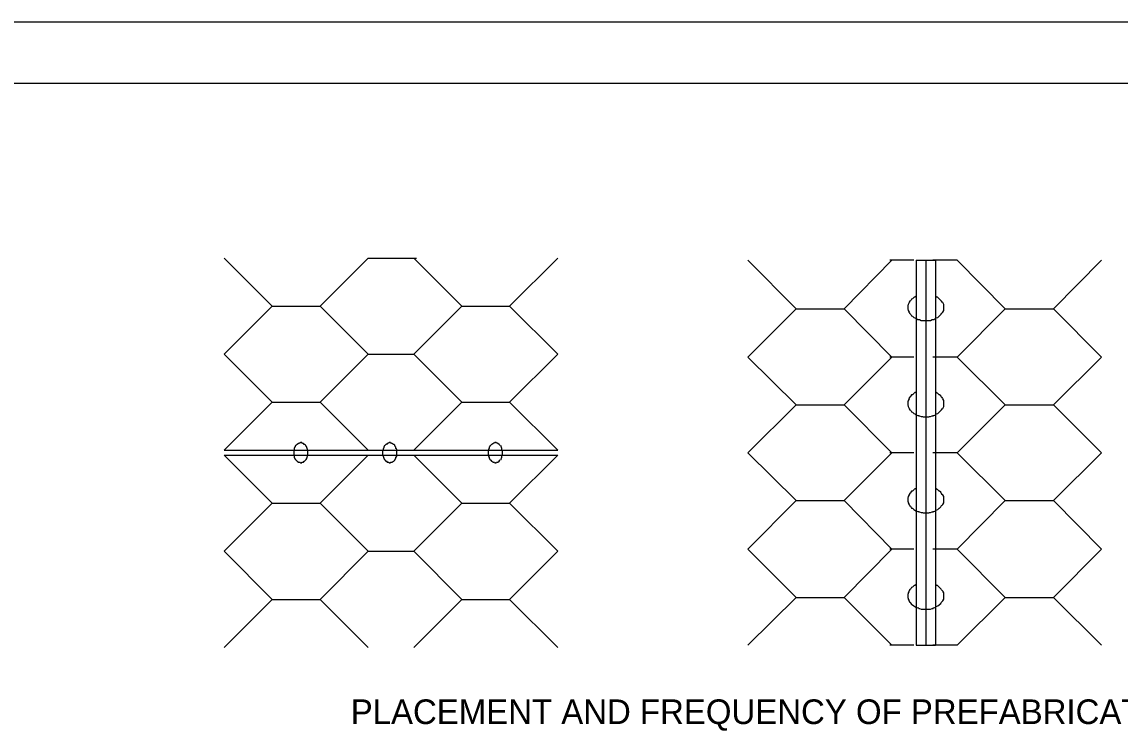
# Model space of a CAD drawing. Extents: x 3 to 3592, y -602 to 1171.
# Drawn here: x 1760.4 to 2027.8, y 998.2 to 1170.8 of the extents above; entities that cross this region are included whole.
import ezdxf

# ---------------------------------------------------------------- set-up
doc = ezdxf.new("R2010")
doc.units = 0
for name, color, linetype in [('1', 7, 'Continuous'), ('3', 7, 'Continuous'), ('P', 7, 'Continuous'), ('PLT-BNDY', 7, 'Continuous')]:
    doc.layers.add(name, color=color, linetype=linetype)

msp = doc.modelspace()

# ---------------------------------------------------------------- linework, layer by layer
at = {"layer": '1'}
msp.add_lwpolyline([(2509.51, 591.83), (2509.51, 1155.83), (1723.51, 1155.83), (1723.51, 591.83), (2509.51, 591.83), (2509.51, 618.19), (2309.51, 618.19), (2309.51, 682.87), (2509.51, 682.87), (2509.51, 711.83), (2309.51, 711.83), (2309.51, 591.83), (2388.31, 591.83), (2388.31, 618.19), (2388.31, 591.83), (2465.31, 591.83), (2465.31, 618.19), (2465.31, 605.88), (2509.51, 605.88)], dxfattribs=at)
at = {"layer": 'P'}
for points in [[(1809.64, 1113.32), (1821.33, 1101.63)], [(1833.01, 1101.63), (1844.69, 1113.32)], [(1844.69, 1113.32), (1856.48, 1113.32)], [(1855.87, 1113.32), (1867.55, 1101.63)], [(1879.14, 1101.63), (1890.92, 1113.32)], [(1937.15, 1112.81), (1948.94, 1101.02)], [(1960.62, 1101.02), (1972.3, 1112.81)], [(1977.59, 1112.81), (1971.8, 1112.81)], [(1978.2, 1112.81), (1978.2, 1019.13)], [(1978.2, 1112.81), (1982.87, 1112.81)], [(1980.53, 1112.81), (1980.53, 1019.13)], [(1988.15, 1112.81), (1982.26, 1112.81)], [(1982.87, 1112.81), (1982.87, 1019.13)], [(1988.15, 1112.81), (1999.84, 1101.02)], [(2011.62, 1101.02), (2023.31, 1112.81)], [(1976.47, 1102.55), (1976.27, 1102.04), (1976.27, 1101.94), (1976.16, 1101.83), (1976.16, 1100.92), (1976.27, 1100.72), (1976.27, 1100.62), (1976.47, 1100.21)], [(1978.2, 1104.07), (1978.09, 1103.97), (1977.99, 1103.97), (1977.89, 1103.87), (1977.79, 1103.87), (1977.69, 1103.87), (1977.59, 1103.76), (1977.28, 1103.46), (1977.08, 1103.36), (1976.88, 1103.05), (1976.77, 1102.95), (1976.57, 1102.85), (1976.57, 1102.65), (1976.37, 1102.55)], [(1984.7, 1102.55), (1984.5, 1102.65), (1984.39, 1102.85), (1984.29, 1102.95), (1984.19, 1103.05), (1983.89, 1103.36), (1983.78, 1103.46), (1983.48, 1103.76), (1983.38, 1103.87), (1983.28, 1103.87), (1983.17, 1103.87), (1983.07, 1103.97), (1982.97, 1103.97), (1982.87, 1104.07)], [(1984.7, 1100.21), (1984.9, 1100.62), (1984.9, 1100.72), (1984.9, 1100.92), (1984.9, 1101.83), (1984.9, 1101.94), (1984.9, 1102.04), (1984.7, 1102.55)], [(1821.33, 1101.63), (1809.64, 1089.95)], [(1821.33, 1101.63), (1833.01, 1101.63)], [(1844.69, 1089.95), (1833.01, 1101.63)], [(1867.55, 1101.63), (1855.87, 1089.95)], [(1867.55, 1101.63), (1879.14, 1101.63)], [(1890.92, 1089.95), (1879.14, 1101.63)], [(1948.94, 1101.02), (1937.15, 1089.24)], [(1948.94, 1101.02), (1960.62, 1101.02)], [(1972.3, 1089.24), (1960.62, 1101.02)], [(1976.37, 1100.21), (1976.57, 1100.01), (1976.57, 1099.9), (1976.77, 1099.7), (1976.88, 1099.6), (1977.08, 1099.29), (1977.28, 1099.19), (1977.59, 1098.89), (1977.89, 1098.79), (1978.09, 1098.68), (1978.6, 1098.38), (1978.81, 1098.38)], [(1982.26, 1098.38), (1982.46, 1098.38), (1982.97, 1098.68), (1983.07, 1098.79), (1983.48, 1098.89), (1983.78, 1099.19), (1983.89, 1099.29), (1984.19, 1099.6), (1984.29, 1099.7), (1984.39, 1099.9), (1984.5, 1100.01), (1984.7, 1100.21)], [(1999.84, 1101.02), (1988.15, 1089.24)], [(1999.84, 1101.02), (2011.62, 1101.02)], [(2023.31, 1089.24), (2011.62, 1101.02)], [(1978.81, 1098.38), (1979.01, 1098.38), (1979.42, 1098.18), (1979.72, 1098.18), (1979.92, 1098.18), (1981.24, 1098.18), (1981.45, 1098.18), (1981.65, 1098.18), (1982.06, 1098.38), (1982.36, 1098.38)], [(1809.64, 1089.95), (1821.33, 1078.26)], [(1833.01, 1078.26), (1844.69, 1089.95)], [(1844.69, 1089.95), (1855.87, 1089.95)], [(1855.87, 1089.95), (1867.55, 1078.26)], [(1879.14, 1078.26), (1890.92, 1089.95)], [(1937.15, 1089.24), (1948.94, 1077.65)], [(1960.62, 1077.65), (1972.3, 1089.24)], [(1977.59, 1089.24), (1971.8, 1089.24)], [(1988.15, 1089.24), (1982.26, 1089.24)], [(1988.15, 1089.24), (1999.84, 1077.65)], [(2011.62, 1077.65), (2023.31, 1089.24)], [(1978.2, 1080.7), (1978.09, 1080.6), (1977.99, 1080.6), (1977.89, 1080.6), (1977.79, 1080.5), (1977.69, 1080.5), (1977.59, 1080.4), (1977.28, 1080.09), (1977.08, 1080.09), (1976.88, 1079.79), (1976.77, 1079.58), (1976.57, 1079.48), (1976.57, 1079.38), (1976.37, 1079.18)], [(1984.7, 1079.18), (1984.5, 1079.38), (1984.39, 1079.48), (1984.29, 1079.58), (1984.19, 1079.79), (1983.89, 1080.09), (1983.78, 1080.09), (1983.48, 1080.4), (1983.38, 1080.5), (1983.28, 1080.5), (1983.17, 1080.6), (1983.07, 1080.6), (1982.97, 1080.6), (1982.87, 1080.7)], [(1821.33, 1078.26), (1809.64, 1066.58)], [(1821.33, 1078.26), (1833.01, 1078.26)], [(1833.01, 1078.26), (1844.69, 1066.58)], [(1867.55, 1078.26), (1855.87, 1066.58)], [(1867.55, 1078.26), (1879.14, 1078.26)], [(1879.14, 1078.26), (1890.92, 1066.58)], [(1976.47, 1079.08), (1976.27, 1078.67), (1976.27, 1078.57), (1976.16, 1078.36), (1976.16, 1077.55), (1976.27, 1077.35), (1976.27, 1077.25), (1976.47, 1076.74)], [(1984.7, 1076.74), (1984.9, 1077.25), (1984.9, 1077.35), (1984.9, 1077.55), (1984.9, 1078.36), (1984.9, 1078.57), (1984.9, 1078.67), (1984.7, 1079.08)], [(1948.94, 1077.65), (1937.15, 1065.97)], [(1948.94, 1077.65), (1960.62, 1077.65)], [(1960.62, 1077.65), (1972.3, 1065.97)], [(1976.37, 1076.74), (1976.57, 1076.64), (1976.57, 1076.43), (1976.77, 1076.33), (1976.88, 1076.23), (1977.08, 1075.93), (1977.28, 1075.82), (1977.59, 1075.52), (1977.89, 1075.42), (1978.09, 1075.22), (1978.6, 1075.01), (1978.81, 1075.01)], [(1982.26, 1075.01), (1982.46, 1075.01), (1982.97, 1075.22), (1983.07, 1075.42), (1983.48, 1075.52), (1983.78, 1075.82), (1983.89, 1075.93), (1984.19, 1076.23), (1984.29, 1076.33), (1984.39, 1076.43), (1984.5, 1076.64), (1984.7, 1076.74)], [(1999.84, 1077.65), (1988.15, 1065.97)], [(1999.84, 1077.65), (2011.62, 1077.65)], [(2011.62, 1077.65), (2023.31, 1065.97)], [(1978.81, 1074.91), (1979.01, 1074.91), (1979.42, 1074.81), (1979.72, 1074.81), (1979.92, 1074.71), (1980.53, 1074.71)], [(1980.53, 1074.71), (1981.24, 1074.71), (1981.45, 1074.81), (1981.65, 1074.81), (1982.06, 1074.91), (1982.36, 1074.91)], [(1827.02, 1067.6), (1826.91, 1067.6), (1826.91, 1067.49), (1826.91, 1067.39), (1826.81, 1067.29), (1826.81, 1067.19), (1826.71, 1067.09), (1826.71, 1066.99), (1826.71, 1066.88)], [(1827.73, 1068.2), (1827.42, 1068), (1827.42, 1068), (1827.22, 1067.8), (1827.12, 1067.6)], [(1829.05, 1068.1), (1828.95, 1068.2), (1828.84, 1068.2), (1828.74, 1068.31), (1828.54, 1068.31), (1828.54, 1068.41), (1828.23, 1068.41), (1828.13, 1068.31), (1827.93, 1068.31), (1827.83, 1068.2), (1827.73, 1068.2), (1827.73, 1068.1)], [(1829.56, 1067.6), (1829.45, 1067.8), (1829.25, 1068), (1829.15, 1068), (1828.95, 1068.2)], [(1829.96, 1066.88), (1829.86, 1066.99), (1829.86, 1067.09), (1829.76, 1067.19), (1829.76, 1067.29), (1829.76, 1067.39), (1829.66, 1067.49), (1829.66, 1067.6), (1829.56, 1067.6)], [(1848.76, 1067.6), (1848.66, 1067.6), (1848.66, 1067.49), (1848.55, 1067.39), (1848.55, 1067.29), (1848.55, 1067.19), (1848.45, 1067.09), (1848.45, 1066.99), (1848.35, 1066.88)], [(1849.37, 1068.2), (1849.16, 1068), (1849.06, 1068), (1848.86, 1067.8), (1848.76, 1067.6)], [(1850.69, 1068.1), (1850.59, 1068.2), (1850.48, 1068.2), (1850.38, 1068.31), (1850.18, 1068.31), (1850.18, 1068.41), (1849.88, 1068.41), (1849.77, 1068.31), (1849.57, 1068.31), (1849.47, 1068.2), (1849.37, 1068.2), (1849.37, 1068.1)], [(1851.2, 1067.6), (1851.2, 1067.8), (1850.99, 1068), (1850.89, 1068), (1850.69, 1068.2)], [(1851.6, 1066.88), (1851.5, 1066.99), (1851.5, 1067.09), (1851.5, 1067.19), (1851.5, 1067.29), (1851.4, 1067.39), (1851.3, 1067.49), (1851.3, 1067.6), (1851.2, 1067.6)], [(1874.46, 1067.6), (1874.36, 1067.6), (1874.36, 1067.49), (1874.26, 1067.39), (1874.16, 1067.29), (1874.16, 1067.19), (1874.16, 1067.09), (1874.16, 1066.99), (1874.06, 1066.88)], [(1875.07, 1068.2), (1874.87, 1068), (1874.77, 1068), (1874.56, 1067.8), (1874.46, 1067.6)], [(1876.39, 1068.1), (1876.29, 1068.2), (1876.29, 1068.2), (1876.19, 1068.31), (1875.99, 1068.31), (1875.88, 1068.41), (1875.58, 1068.41), (1875.48, 1068.31), (1875.28, 1068.31), (1875.28, 1068.2), (1875.17, 1068.2), (1875.07, 1068.1)], [(1876.9, 1067.6), (1876.8, 1067.8), (1876.6, 1068), (1876.6, 1068), (1876.29, 1068.2)], [(1877.31, 1066.88), (1877.31, 1066.99), (1877.31, 1067.09), (1877.21, 1067.19), (1877.21, 1067.29), (1877.1, 1067.39), (1877.1, 1067.49), (1877.1, 1067.6), (1877, 1067.6)], [(1809.64, 1066.58), (1890.92, 1066.58)], [(1809.64, 1065.36), (1821.33, 1053.68)], [(1809.64, 1065.36), (1890.92, 1065.36)], [(1826.71, 1066.88), (1826.71, 1066.78), (1826.71, 1066.58), (1826.61, 1066.48), (1826.61, 1065.97)], [(1826.61, 1065.97), (1826.61, 1065.46), (1826.71, 1065.36), (1826.71, 1065.16), (1826.71, 1064.95)], [(1826.71, 1064.95), (1826.71, 1064.95), (1826.71, 1064.75), (1826.81, 1064.75), (1826.81, 1064.65), (1826.91, 1064.45), (1826.91, 1064.45), (1826.91, 1064.34), (1827.02, 1064.24)], [(1829.56, 1064.24), (1829.66, 1064.34), (1829.66, 1064.45), (1829.76, 1064.45), (1829.76, 1064.65), (1829.76, 1064.75), (1829.86, 1064.75), (1829.86, 1064.95), (1829.96, 1064.95)], [(1829.86, 1064.95), (1829.96, 1065.16), (1829.96, 1065.36), (1830.06, 1065.46), (1830.06, 1066.48), (1829.96, 1066.58), (1829.96, 1066.78), (1829.86, 1066.88)], [(1833.01, 1053.68), (1844.69, 1065.36)], [(1844.69, 1065.36), (1856.48, 1065.36)], [(1848.35, 1066.88), (1848.35, 1066.78), (1848.35, 1066.58), (1848.25, 1066.48), (1848.25, 1065.97)], [(1848.25, 1065.97), (1848.25, 1065.46), (1848.35, 1065.36), (1848.35, 1065.16), (1848.35, 1064.95)], [(1848.35, 1064.95), (1848.45, 1064.95), (1848.45, 1064.75), (1848.55, 1064.75), (1848.55, 1064.65), (1848.55, 1064.45), (1848.66, 1064.45), (1848.66, 1064.34), (1848.76, 1064.24)], [(1851.2, 1064.24), (1851.3, 1064.34), (1851.3, 1064.45), (1851.4, 1064.45), (1851.5, 1064.65), (1851.5, 1064.75), (1851.5, 1064.75), (1851.5, 1064.95), (1851.6, 1064.95)], [(1851.6, 1064.95), (1851.7, 1065.16), (1851.7, 1065.36), (1851.7, 1065.46), (1851.7, 1066.48), (1851.7, 1066.58), (1851.7, 1066.78), (1851.6, 1066.88)], [(1855.87, 1065.36), (1867.55, 1053.68)], [(1874.16, 1066.88), (1874.06, 1066.78), (1874.06, 1066.58), (1873.95, 1066.48), (1873.95, 1065.97)], [(1873.95, 1065.97), (1873.95, 1065.46), (1874.06, 1065.36), (1874.06, 1065.16), (1874.16, 1064.95)], [(1874.06, 1064.95), (1874.16, 1064.95), (1874.16, 1064.75), (1874.16, 1064.75), (1874.16, 1064.65), (1874.26, 1064.45), (1874.36, 1064.45), (1874.36, 1064.34), (1874.46, 1064.24)], [(1877, 1064.24), (1877.1, 1064.34), (1877.1, 1064.45), (1877.1, 1064.45), (1877.21, 1064.65), (1877.21, 1064.75), (1877.31, 1064.75), (1877.31, 1064.95), (1877.31, 1064.95)], [(1877.31, 1064.95), (1877.31, 1065.16), (1877.31, 1065.36), (1877.41, 1065.46), (1877.41, 1066.48), (1877.31, 1066.58), (1877.31, 1066.78), (1877.31, 1066.88)], [(1879.14, 1053.68), (1890.92, 1065.36)], [(1937.15, 1065.97), (1948.94, 1054.29)], [(1960.62, 1054.29), (1972.3, 1065.97)], [(1977.59, 1065.97), (1971.8, 1065.97)], [(1988.15, 1065.97), (1982.26, 1065.97)], [(1988.15, 1065.97), (1999.84, 1054.29)], [(2011.62, 1054.29), (2023.31, 1065.97)], [(1827.12, 1064.24), (1827.22, 1064.14), (1827.42, 1063.94), (1827.42, 1063.94), (1827.73, 1063.63)], [(1827.73, 1063.73), (1827.73, 1063.63), (1827.83, 1063.63), (1827.93, 1063.63), (1828.13, 1063.63), (1828.23, 1063.53), (1828.54, 1063.53), (1828.54, 1063.63), (1828.74, 1063.63), (1828.84, 1063.63), (1828.95, 1063.63), (1829.05, 1063.73)], [(1828.95, 1063.63), (1829.15, 1063.94), (1829.25, 1063.94), (1829.45, 1064.14), (1829.56, 1064.24)], [(1848.76, 1064.24), (1848.86, 1064.14), (1849.06, 1063.94), (1849.16, 1063.94), (1849.37, 1063.63)], [(1849.37, 1063.73), (1849.37, 1063.63), (1849.47, 1063.63), (1849.57, 1063.63), (1849.77, 1063.63), (1849.88, 1063.53), (1850.18, 1063.53), (1850.18, 1063.63), (1850.38, 1063.63), (1850.48, 1063.63), (1850.59, 1063.63), (1850.69, 1063.73)], [(1850.69, 1063.63), (1850.89, 1063.94), (1850.99, 1063.94), (1851.2, 1064.14), (1851.2, 1064.24)], [(1874.46, 1064.24), (1874.56, 1064.14), (1874.77, 1063.94), (1874.87, 1063.94), (1875.07, 1063.63)], [(1875.07, 1063.73), (1875.17, 1063.63), (1875.28, 1063.63), (1875.28, 1063.63), (1875.48, 1063.63), (1875.58, 1063.53), (1875.88, 1063.53), (1875.99, 1063.63), (1876.19, 1063.63), (1876.29, 1063.63), (1876.29, 1063.63), (1876.39, 1063.73)], [(1876.29, 1063.63), (1876.6, 1063.94), (1876.6, 1063.94), (1876.8, 1064.14), (1876.9, 1064.24)], [(1978.2, 1057.23), (1978.09, 1057.13), (1977.99, 1057.13), (1977.89, 1057.13), (1977.79, 1057.03), (1977.69, 1057.03), (1977.59, 1056.93), (1977.28, 1056.62), (1977.08, 1056.62), (1976.88, 1056.32), (1976.77, 1056.11), (1976.57, 1056.01), (1976.57, 1055.81), (1976.37, 1055.71)], [(1984.7, 1055.71), (1984.5, 1055.81), (1984.39, 1056.01), (1984.29, 1056.11), (1984.19, 1056.32), (1983.89, 1056.62), (1983.78, 1056.62), (1983.48, 1056.93), (1983.38, 1057.03), (1983.28, 1057.03), (1983.17, 1057.13), (1983.07, 1057.13), (1982.97, 1057.13), (1982.87, 1057.23)], [(1821.33, 1053.68), (1809.64, 1041.99)], [(1821.33, 1053.68), (1833.01, 1053.68)], [(1844.69, 1041.99), (1833.01, 1053.68)], [(1867.55, 1053.68), (1855.87, 1041.99)], [(1867.55, 1053.68), (1879.14, 1053.68)], [(1890.92, 1041.99), (1879.14, 1053.68)], [(1948.94, 1054.29), (1937.15, 1042.5)], [(1948.94, 1054.29), (1960.62, 1054.29)], [(1972.3, 1042.5), (1960.62, 1054.29)], [(1976.47, 1055.71), (1976.27, 1055.3), (1976.27, 1055.1), (1976.16, 1055), (1976.16, 1054.08), (1976.27, 1053.98), (1976.27, 1053.78), (1976.47, 1053.37)], [(1984.7, 1053.37), (1984.9, 1053.78), (1984.9, 1053.98), (1984.9, 1054.08), (1984.9, 1055), (1984.9, 1055.1), (1984.9, 1055.3), (1984.7, 1055.71)], [(1999.84, 1054.29), (1988.15, 1042.5)], [(1999.84, 1054.29), (2011.62, 1054.29)], [(2023.31, 1042.5), (2011.62, 1054.29)], [(1976.37, 1053.37), (1976.57, 1053.17), (1976.57, 1053.07), (1976.77, 1052.96), (1976.88, 1052.76), (1977.08, 1052.46), (1977.28, 1052.46), (1977.59, 1052.15), (1977.89, 1051.95), (1978.09, 1051.85), (1978.6, 1051.64), (1978.81, 1051.64)], [(1978.81, 1051.54), (1979.01, 1051.54), (1979.42, 1051.44), (1979.72, 1051.44), (1979.92, 1051.34), (1981.24, 1051.34), (1981.45, 1051.44), (1981.65, 1051.44), (1982.06, 1051.54), (1982.36, 1051.54)], [(1982.26, 1051.64), (1982.46, 1051.64), (1982.97, 1051.85), (1983.07, 1051.95), (1983.48, 1052.15), (1983.78, 1052.46), (1983.89, 1052.46), (1984.19, 1052.76), (1984.29, 1052.96), (1984.39, 1053.07), (1984.5, 1053.17), (1984.7, 1053.37)], [(1809.64, 1041.99), (1821.33, 1030.21)], [(1833.01, 1030.21), (1844.69, 1041.99)], [(1844.69, 1041.99), (1855.87, 1041.99)], [(1855.87, 1041.99), (1867.55, 1030.21)], [(1879.14, 1030.21), (1890.92, 1041.99)], [(1937.15, 1042.5), (1948.94, 1030.71)], [(1960.62, 1030.71), (1972.3, 1042.5)], [(1977.59, 1042.5), (1971.8, 1042.5)], [(1988.15, 1042.5), (1982.26, 1042.5)], [(1988.15, 1042.5), (1999.84, 1030.71)], [(2011.62, 1030.71), (2023.31, 1042.5)], [(1978.2, 1033.86), (1978.09, 1033.76), (1977.99, 1033.76), (1977.89, 1033.66), (1977.79, 1033.66), (1977.69, 1033.66), (1977.59, 1033.56), (1977.28, 1033.25), (1977.08, 1033.15), (1976.88, 1032.85), (1976.77, 1032.75), (1976.57, 1032.54), (1976.57, 1032.44), (1976.37, 1032.34)], [(1984.7, 1032.34), (1984.5, 1032.44), (1984.39, 1032.54), (1984.29, 1032.75), (1984.19, 1032.85), (1983.89, 1033.15), (1983.78, 1033.25), (1983.48, 1033.56), (1983.38, 1033.66), (1983.28, 1033.66), (1983.17, 1033.66), (1983.07, 1033.76), (1982.97, 1033.76), (1982.87, 1033.86)], [(1821.33, 1030.21), (1809.64, 1018.52)], [(1821.33, 1030.21), (1833.01, 1030.21)], [(1833.01, 1030.21), (1844.69, 1018.52)], [(1867.55, 1030.21), (1855.87, 1018.52)], [(1867.55, 1030.21), (1879.14, 1030.21)], [(1879.14, 1030.21), (1890.92, 1018.52)], [(1948.94, 1030.71), (1937.15, 1019.13)], [(1948.94, 1030.71), (1960.62, 1030.71)], [(1960.62, 1030.71), (1972.3, 1019.13)], [(1976.47, 1032.24), (1976.27, 1031.83), (1976.27, 1031.63), (1976.16, 1031.53), (1976.16, 1030.61), (1976.27, 1030.51), (1976.27, 1030.31), (1976.47, 1029.9)], [(1976.37, 1029.9), (1976.57, 1029.7), (1976.57, 1029.6), (1976.77, 1029.5), (1976.88, 1029.29), (1977.08, 1028.99), (1977.28, 1028.89), (1977.59, 1028.68), (1977.89, 1028.48), (1978.09, 1028.38), (1978.6, 1028.17), (1978.81, 1028.17)], [(1982.26, 1028.17), (1982.46, 1028.17), (1982.97, 1028.38), (1983.07, 1028.48), (1983.48, 1028.68), (1983.78, 1028.89), (1983.89, 1028.99), (1984.19, 1029.29), (1984.29, 1029.5), (1984.39, 1029.6), (1984.5, 1029.7), (1984.7, 1029.9)], [(1984.7, 1029.9), (1984.9, 1030.31), (1984.9, 1030.51), (1984.9, 1030.61), (1984.9, 1031.53), (1984.9, 1031.63), (1984.9, 1031.83), (1984.7, 1032.24)], [(1999.84, 1030.71), (1988.15, 1019.13)], [(1999.84, 1030.71), (2011.62, 1030.71)], [(2011.62, 1030.71), (2023.31, 1019.13)], [(1978.81, 1028.07), (1979.01, 1028.07), (1979.42, 1027.87), (1979.72, 1027.87), (1979.92, 1027.87), (1981.24, 1027.87), (1981.45, 1027.87), (1981.65, 1027.87), (1982.06, 1028.07), (1982.36, 1028.07)], [(1977.59, 1019.13), (1971.8, 1019.13)], [(1978.2, 1019.13), (1982.87, 1019.13)], [(1988.15, 1019.13), (1982.26, 1019.13)]]:
    msp.add_lwpolyline(points, dxfattribs=at)
at = {"layer": 'PLT-BNDY'}
msp.add_lwpolyline([(1684.51, 1170.83), (2525.51, 1170.83), (2525.51, 576.83), (1684.51, 576.83)], close=True, dxfattribs=at)

# ---------------------------------------------------------------- texts
at = {"layer": '3'}
msp.add_text('PLACEMENT AND FREQUENCY OF PREFABRICATED FASTENERS', height=6, dxfattribs=at).set_placement((1840.48, 999.9))

doc.saveas('drawing.dxf')
